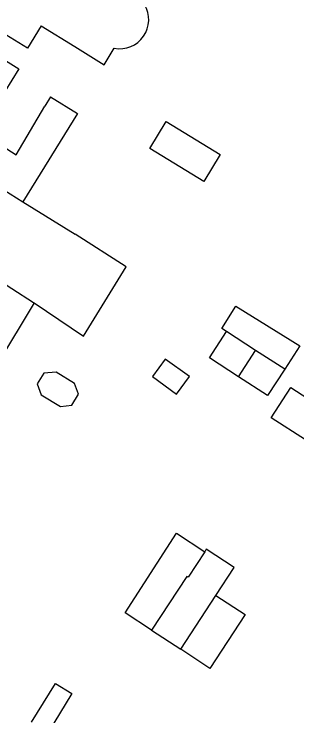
# Model space of a CAD drawing. Extents: x 136000 to 141014, y 402000 to 403500.
# Drawn here: x 138020.8 to 138052.2, y 402589.8 to 402667.6 of the extents above; entities that cross this region are included whole.
import ezdxf

# ---------------------------------------------------------------- set-up
doc = ezdxf.new("R2010")
doc.units = 0
for name, color, linetype in [('gg-bbg-gedigitaliseerde bebouwing', 7, 'Continuous'), ('gg-bbg-gedigitaliseerde bijgebouw', 7, 'Continuous'), ('gg-bbg-luifel en loopbrug', 7, 'Continuous'), ('gg-bbg-tussenscheiding', 7, 'Continuous')]:
    doc.layers.add(name, color=color, linetype=linetype)

msp = doc.modelspace()

# ---------------------------------------------------------------- linework, layer by layer
at = {"layer": 'gg-bbg-gedigitaliseerde bebouwing'}
for p, q in [((138012.564, 402666.907), (138021.337, 402661.545)), ((138023.801, 402666.332), (138027.542, 402664.013)), ((138024.829, 402658.435), (138024.197, 402657.408)), ((138021.751, 402646.79), (138027.583, 402643.22)), ((138023.034, 402635.594), (138016.972, 402625.612))]:
    msp.add_line(p, q, dxfattribs=at)
for points in [[(138023.801, 402666.332), (138022.269, 402663.856), (138019.883, 402665.333)], [(138027.542, 402664.013), (138030.78, 402662.009), (138031.911, 402663.837)], [(138021.337, 402661.545), (138018.171, 402656.504), (138016.535, 402657.506), (138015.299, 402655.659), (138021.008, 402652.027), (138024.197, 402657.408)], [(138024.829, 402658.435), (138027.819, 402656.598), (138021.751, 402646.79)], [(138023.034, 402635.594), (138028.508, 402631.906), (138033.218, 402639.59), (138027.583, 402643.22)], [(138022.729, 402589.096), (138025.374, 402593.398), (138027.21, 402592.27), (138024.565, 402587.967)]]:
    msp.add_lwpolyline(points, dxfattribs=at)
msp.add_arc((138032.504, 402667.012), 3.23, 259.42381, 30.83134, dxfattribs=at)
at = {"layer": 'gg-bbg-gedigitaliseerde bijgebouw'}
for p, q in [((138044.366, 402632.411), (138043.855, 402632.74)), ((138045.693, 402627.407), (138047.591, 402630.333)), ((138050.816, 402628.256), (138047.591, 402630.333)), ((138036.041, 402599.307), (138039.277, 402597.187))]:
    msp.add_line(p, q, dxfattribs=at)
for points in [[(138035.858, 402652.706), (138037.678, 402655.696), (138043.658, 402652.056), (138041.838, 402649.066), (138035.858, 402652.706)], [(138043.855, 402632.74), (138045.389, 402635.219), (138052.483, 402630.829), (138050.816, 402628.256)], [(138045.693, 402627.407), (138042.474, 402629.494), (138044.366, 402632.411)], [(138038.822, 402625.481), (138040.235, 402627.421), (138037.568, 402629.364), (138036.155, 402627.425), (138038.822, 402625.481)], [(138023.805, 402625.404), (138025.942, 402624.106), (138027.212, 402624.271), (138027.938, 402625.468), (138027.499, 402626.671), (138025.463, 402627.907), (138024.092, 402627.803), (138023.365, 402626.607), (138023.805, 402625.404)], [(138055.28, 402623.754), (138053.103, 402620.398), (138049.328, 402622.846), (138051.504, 402626.202), (138055.28, 402623.754)], [(138043.182, 402603.145), (138045.211, 402606.24), (138042.116, 402608.269), (138041.937, 402607.997)], [(138041.937, 402607.997), (138040.087, 402605.174), (138039.947, 402605.266), (138036.041, 402599.307)], [(138043.182, 402603.145), (138046.418, 402601.025), (138042.512, 402595.066), (138039.277, 402597.187)]]:
    msp.add_lwpolyline(points, dxfattribs=at)
at = {"layer": 'gg-bbg-luifel en loopbrug'}
for points in [[(138050.816, 402628.256), (138048.912, 402625.319), (138045.693, 402627.407)], [(138036.041, 402599.307), (138033.114, 402601.226), (138038.8, 402610.053), (138041.937, 402607.997)]]:
    msp.add_lwpolyline(points, dxfattribs=at)
at = {"layer": 'gg-bbg-tussenscheiding'}
for p, q in [((138015.164, 402650.947), (138021.751, 402646.79)), ((138047.591, 402630.333), (138044.366, 402632.411)), ((138039.277, 402597.187), (138043.182, 402603.145))]:
    msp.add_line(p, q, dxfattribs=at)
msp.add_lwpolyline([(138018.087, 402638.759), (138022.944, 402635.652), (138023.034, 402635.594)], dxfattribs=at)

doc.saveas('drawing.dxf')
